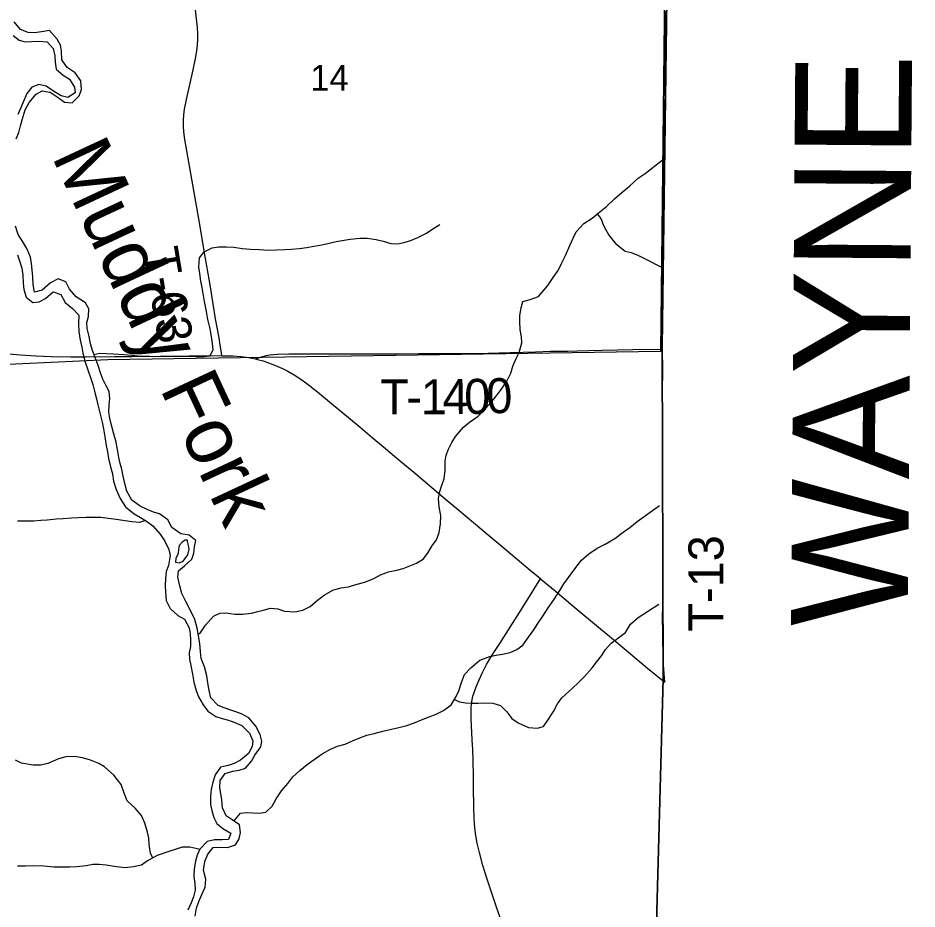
# Model space of a CAD drawing. Extents: x 1874609 to 2204689, y 815661 to 1281160.
# Drawn here: x 2066594 to 2074295, y 1036541 to 1044169 of the extents above; entities that cross this region are included whole.
import ezdxf

# ---------------------------------------------------------------- set-up
doc = ezdxf.new("R2010")
doc.units = 0
for name, color, linetype in [('GM_X_Adjacent_County', 7, 'Continuous'), ('GM_X_Adjacent_County_Text', 7, 'Continuous'), ('GM_X_County', 7, 'Continuous'), ('GM_X_Major_River', 7, 'Continuous'), ('GM_X_Major_River_Text', 7, 'Continuous'), ('GM_X_Minor_River', 7, 'Continuous'), ('GM_X_Section', 7, 'Continuous'), ('GM_X_Section_Text', 7, 'Continuous'), ('GM_X_Township', 7, 'Continuous'), ('GM_X_Township_Road', 7, 'Continuous'), ('GM_X_Township_Road_Text', 7, 'Continuous'), ('GM_X_US_Route', 7, 'Continuous')]:
    doc.layers.add(name, color=color, linetype=linetype)

msp = doc.modelspace()

# ---------------------------------------------------------------- linework, layer by layer
at = {"layer": 'GM_X_Adjacent_County'}
msp.add_lwpolyline([(2072055.1, 1036106.6), (2072120.2, 1038512.6), (2072112.2, 1041354.4), (2072178.7, 1046252), (2072142.8, 1047459), (2072218.3, 1051577.8), (2072166.7, 1051922.6), (2071926.7, 1054555.3), (2071772.3, 1055613.7), (2071559.1, 1056912.2), (2071392.9, 1056914.6), (2071288.2, 1062148.4), (2071243.1, 1064399.7), (2071181.7, 1067473.1), (2071270.7, 1069576.7), (2071304.4, 1070159.8), (2071255.1, 1071443.9), (2071122.1, 1077956.3)], dxfattribs=at)
at = {"layer": 'GM_X_County'}
msp.add_lwpolyline([(2071122.1, 1077956.3), (2071255.1, 1071443.9), (2071304.4, 1070159.8), (2071270.7, 1069576.7), (2071181.7, 1067473.1), (2071243.1, 1064399.7), (2071288.2, 1062148.4), (2071392.9, 1056914.6), (2071559.1, 1056912.2), (2071772.3, 1055613.7), (2071926.7, 1054555.3), (2072166.7, 1051922.6), (2072218.3, 1051577.8), (2072142.8, 1047459), (2072178.7, 1046252), (2072112.2, 1041354.4), (2072120.2, 1038512.6), (2072055.1, 1036106.6)], dxfattribs=at)
at = {"layer": 'GM_X_Major_River'}
for points in [[(2066579, 1043136), (2066600.9, 1043190.1), (2066616.8, 1043246.3), (2066628.6, 1043296.4), (2066654.4, 1043382.6), (2066688.3, 1043444.8), (2066748.2, 1043517.1), (2066802.1, 1043545.3), (2066870.3, 1043535.5), (2066938.5, 1043487.7), (2066992.7, 1043449.8), (2067056.8, 1043443.9), (2067118.7, 1043504.2), (2067136.6, 1043556.4), (2067132.4, 1043632.5), (2067084.1, 1043700.5), (2067015.9, 1043746.3), (2066969.6, 1043812.3), (2066965.4, 1043886.4), (2066957.2, 1043936.5), (2066929, 1043988.5), (2066862.7, 1044062.4), (2066796.7, 1044052.2), (2066734.6, 1044042), (2066682.5, 1044043.8), (2066614.3, 1044069.7), (2066562.1, 1044137.6)], [(2066552.4, 1044019.4), (2066604.6, 1043979.5), (2066654.7, 1043965.6), (2066708.8, 1043967.8), (2066772.9, 1043972), (2066843, 1043966.2), (2066895.2, 1043908.2), (2066909.4, 1043844.2), (2066913.6, 1043792.1), (2066921.8, 1043732), (2066982, 1043680.1), (2067034.2, 1043646.2), (2067078.4, 1043578.2), (2067082.6, 1043528.2), (2067020.6, 1043489.9), (2066964.5, 1043501.8), (2066906.3, 1043537.6), (2066836.1, 1043585.5), (2066771.9, 1043599.3), (2066713.9, 1043577.1), (2066670, 1043522.9), (2066638.2, 1043448.7), (2066614.3, 1043394.5), (2066592.4, 1043342.3)], [(2066722.8, 1041888.3), (2066720.7, 1041954.4), (2066716.5, 1042014.5), (2066710.3, 1042068.5), (2066700.1, 1042120.6), (2066671.9, 1042190.6), (2066641.7, 1042244.6), (2066595.4, 1042314.6), (2066573.2, 1042386.7)], [(2066589.9, 1042142.3), (2066610.1, 1042082.3), (2066626.3, 1042028.2)], [(2066626.3, 1042028.2), (2066634.5, 1041968.1), (2066638.7, 1041898), (2066644.9, 1041844), (2066663.1, 1041779.9), (2066721.3, 1041734), (2066775.4, 1041738.2), (2066829.3, 1041768.4), (2066895.3, 1041824.7), (2066961.4, 1041800.8), (2066997.7, 1041732.8), (2067061.9, 1041682.9), (2067114.2, 1041625), (2067112.4, 1041554.9), (2067114.6, 1041484.8), (2067126.8, 1041410.7), (2067141, 1041350.6), (2067149.2, 1041298.6), (2067169.4, 1041222.5), (2067191.6, 1041158.5), (2067217.9, 1041084.4), (2067236.1, 1041030.4), (2067250.3, 1040974.3), (2067266.5, 1040908.3), (2067278.6, 1040858.2), (2067292.8, 1040800.2), (2067315.1, 1040710.1), (2067327.3, 1040652), (2067341.6, 1040567.9), (2067349.8, 1040509.8), (2067359.9, 1040455.8), (2067370.1, 1040397.7), (2067386.3, 1040327.6), (2067402.5, 1040265.6), (2067412.7, 1040205.5), (2067435, 1040133.4), (2067469.2, 1040055.4), (2067513.5, 1039985.4), (2067587.8, 1039925.6), (2067642, 1039893.7), (2067694.1, 1039861.8), (2067748.3, 1039821.9), (2067810.6, 1039749.9), (2067852.9, 1039690), (2067885.1, 1039619.9), (2067897.3, 1039567.9), (2067883.5, 1039481.7), (2067863.6, 1039429.6), (2067857.8, 1039369.4), (2067856, 1039311.3), (2067856.1, 1039253.2), (2067862.3, 1039183.1), (2067898.6, 1039113.1), (2067962.9, 1039055.2), (2068019, 1039021.3), (2068061.3, 1038949.4), (2068067.5, 1038897.3), (2068071.6, 1038847.2), (2068071.8, 1038789.1), (2068059.9, 1038735), (2068064.1, 1038678.9), (2068074.3, 1038624.8), (2068088.5, 1038550.8), (2068100.7, 1038482.7), (2068121, 1038410.6), (2068139.1, 1038358.6), (2068179.4, 1038288.6), (2068219.6, 1038234.6), (2068287.8, 1038190.8), (2068342, 1038172.9), (2068398.1, 1038157), (2068450.2, 1038137.2), (2068512.4, 1038111.3), (2068576.7, 1038047.4), (2068604.9, 1037981.4), (2068601, 1037931.3), (2068569.2, 1037873.1), (2068499.2, 1037816.8), (2068445.2, 1037786.6), (2068395.2, 1037770.4), (2068329.2, 1037756.2), (2068283.3, 1037689.9), (2068263.4, 1037627.7), (2068249.6, 1037565.6), (2068241.7, 1037507.5), (2068242, 1037435.3), (2068254.1, 1037385.3), (2068272.3, 1037325.2), (2068298.5, 1037273.2), (2068348.7, 1037229.3), (2068416.9, 1037191.5), (2068397, 1037135.3), (2068343, 1037133.1), (2068276.9, 1037132.9), (2068214.8, 1037118.7), (2068152.9, 1037052.4), (2068129.1, 1037002.3), (2068115.2, 1036950.1), (2068103.4, 1036884), (2068101.5, 1036819.9), (2068107.7, 1036759.8)], [(2068168.1, 1036665.8), (2068195.9, 1036728), (2068201.7, 1036798.1), (2068183.5, 1036874.2), (2068193.3, 1036948.4), (2068221.2, 1037010.6), (2068267.1, 1037066.8), (2068323.1, 1037071), (2068389.2, 1037069.2), (2068457.3, 1037091.4), (2068489.2, 1037141.6), (2068499, 1037195.7), (2068492.8, 1037261.8), (2068428.6, 1037303.7), (2068378.4, 1037339.6), (2068346.2, 1037407.6), (2068340, 1037479.7), (2068323.7, 1037579.8), (2068325.5, 1037641.9), (2068367.4, 1037700.2), (2068435.4, 1037722.4), (2068489.5, 1037730.6), (2068543.5, 1037746.8), (2068593.4, 1037807), (2068623.3, 1037857.2), (2068673.1, 1037929.5), (2068683, 1037979.6), (2068668.8, 1038035.7), (2068632.6, 1038105.7), (2068572.3, 1038177.6), (2068508.1, 1038213.5), (2068433.9, 1038239.3), (2068359.7, 1038263.1), (2068309.6, 1038283), (2068245.3, 1038348.9), (2068231.1, 1038413), (2068220.9, 1038479), (2068212.7, 1038537.1), (2068192.5, 1038613.2), (2068164.2, 1038685.2), (2068156, 1038743.3), (2068151.8, 1038815.4), (2068139.6, 1038879.5), (2068127.4, 1038945.5), (2068109.2, 1039019.6), (2068070.9, 1039097.6), (2068034.6, 1039167.6), (2067996.4, 1039243.7), (2067980.1, 1039307.7), (2067963.9, 1039381.8), (2067967.8, 1039435.9), (2068019.7, 1039478.1), (2068083.6, 1039536.4), (2068099.5, 1039586.5), (2068105.3, 1039644.7), (2068117.2, 1039694.8), (2068061, 1039742.7), (2067988.9, 1039754.5), (2067912.6, 1039806.3), (2067878.4, 1039874.4), (2067806.1, 1039924.2), (2067756, 1039940.1), (2067699.8, 1039962), (2067639.7, 1039989.8), (2067569.4, 1040041.7), (2067525.1, 1040117.7), (2067511, 1040173.8), (2067494.7, 1040247.8), (2067482.5, 1040305.9), (2067468.4, 1040355.9), (2067458.2, 1040406), (2067446, 1040476.1), (2067431.8, 1040548.2), (2067411.5, 1040618.2), (2067397.3, 1040672.3), (2067381.1, 1040742.3), (2067373, 1040794.4), (2067374.8, 1040854.5), (2067380.6, 1040910.6), (2067374.4, 1040970.7), (2067346.2, 1041024.7), (2067320.1, 1041078.7), (2067299.9, 1041132.7), (2067279.7, 1041194.8), (2067255.4, 1041262.8), (2067235.3, 1041312.8), (2067215, 1041380.9), (2067202.8, 1041443), (2067186.6, 1041511), (2067184.5, 1041563.1), (2067198.3, 1041613.2), (2067202.1, 1041679.4), (2067172, 1041731.4), (2067091.7, 1041781.2), (2067035.4, 1041847.2), (2067003.2, 1041911.2), (2066937, 1041935), (2066873, 1041902.8), (2066801.1, 1041840.4), (2066735.1, 1041822.2), (2066722.8, 1041888.3)], [(2068026.2, 1039699.7), (2068001.1, 1039682.4), (2067975.1, 1039654.3), (2067969.2, 1039620.2), (2067967.3, 1039586.2), (2067947.4, 1039542), (2067943.5, 1039511.9), (2067973.6, 1039506), (2068009.6, 1039518.2), (2068049.5, 1039574.4), (2068059.3, 1039622.5), (2068055.3, 1039652.5), (2068047.1, 1039688.6)], [(2068047.1, 1039688.6), (2068045.2, 1039697.2), (2068042.1, 1039699.4), (2068037.3, 1039700.2), (2068026.2, 1039699.7)], [(2068107.7, 1036759.8), (2068111.9, 1036703.7), (2068096, 1036645.6), (2068076.2, 1036595.4), (2068048.3, 1036531.2)], [(2068110.5, 1036479.3), (2068124.4, 1036549.5), (2068142.2, 1036605.6), (2068168.1, 1036665.8)]]:
    msp.add_lwpolyline(points, dxfattribs=at)
at = {"layer": 'GM_X_Minor_River'}
for points in [[(2068137.1, 1038893.2), (2068153.6, 1038901.6), (2068199.4, 1038971.8), (2068267.3, 1039048.2), (2068323.3, 1039074.4), (2068377.4, 1039076.5), (2068451.5, 1039066.7), (2068517.6, 1039064.9), (2068593.7, 1039073.2), (2068649.7, 1039087.4), (2068705.8, 1039103.6), (2068757.8, 1039117.8), (2068819.9, 1039111.9), (2068878.1, 1039090.1), (2068966.2, 1039084.3), (2069034.3, 1039098.6), (2069096.3, 1039130.8), (2069160.2, 1039185.1), (2069216.1, 1039229.3), (2069292.1, 1039271.6), (2069360.2, 1039291.9), (2069424.2, 1039300.1), (2069488.3, 1039320.3), (2069566.3, 1039338.6), (2069642.3, 1039370.9), (2069698.3, 1039401.1), (2069768.3, 1039427.3), (2069838.4, 1039441.6), (2069894.4, 1039455.8), (2069950.5, 1039478), (2070006.5, 1039502.2), (2070066.4, 1039540.4), (2070108.4, 1039592.7), (2070140.2, 1039648.9), (2070180.1, 1039703.1), (2070202, 1039763.2), (2070213.8, 1039837.4), (2070215.6, 1039911.5), (2070201.4, 1039983.6), (2070197.1, 1040055.7), (2070205, 1040105.8), (2070222.9, 1040162), (2070244.7, 1040224.2), (2070252.5, 1040298.3), (2070252.3, 1040374.4), (2070262.2, 1040426.5), (2070282, 1040478.7), (2070309.9, 1040534.9), (2070341.8, 1040585.1), (2070409.7, 1040667.4), (2070461.6, 1040709.6), (2070535.6, 1040761.9), (2070591.5, 1040816.2), (2070639.4, 1040868.4), (2070677.3, 1040918.6), (2070727.2, 1040978.9), (2070779.1, 1041053.2), (2070814.9, 1041129.4), (2070832.8, 1041187.6), (2070860.6, 1041253.8), (2070886.5, 1041305.9), (2070910.3, 1041388.2), (2070906.1, 1041440.2), (2070896, 1041498.3), (2070891.7, 1041572.4), (2070891.6, 1041622.5), (2070905.4, 1041686.6), (2070917.3, 1041740.8), (2070981.3, 1041759), (2071051.3, 1041785.2), (2071131.2, 1041879.7), (2071179.1, 1041947.9), (2071220.9, 1042008.2), (2071252.8, 1042074.4), (2071284.7, 1042136.6), (2071320.5, 1042222.8), (2071350.3, 1042283), (2071374.2, 1042339.2), (2071442.1, 1042409.5), (2071512.1, 1042455.8), (2071564, 1042498), (2071633.9, 1042556.3), (2071703.9, 1042620.7), (2071765.8, 1042674.9), (2071833.7, 1042731.2), (2071907.6, 1042797.6), (2071967.6, 1042837.8), (2072112.1, 1042950.9)], [(2071555.8, 1042491.4), (2071586.2, 1042452), (2071612.4, 1042386), (2071654.7, 1042310), (2071713, 1042240), (2071795.3, 1042174.2), (2071847.4, 1042160.3), (2071909.5, 1042136.4), (2071965.7, 1042108.6), (2072105, 1042036.9)], [(2067244.7, 1041289.4), (2067295.4, 1041299), (2067345.5, 1041297.2), (2067409.6, 1041293.3), (2067499.7, 1041289.6), (2067569.8, 1041283.8), (2067650, 1041274), (2067720.1, 1041274.3), (2067794.2, 1041272.5), (2067992.5, 1041273.1), (2068046.5, 1041275.3), (2068116.6, 1041271.5), (2068184.7, 1041271.7), (2068240.8, 1041277.8), (2068264.7, 1041332), (2068260.5, 1041382.1), (2068250.3, 1041442.2), (2068240.1, 1041508.2), (2068219.9, 1041588.3), (2068207.7, 1041656.4), (2068191.4, 1041742.5), (2068181.2, 1041810.6), (2068173, 1041862.6), (2068160.8, 1041916.7), (2068150.6, 1041980.8), (2068142.5, 1042036.8), (2068148.2, 1042115), (2068190.1, 1042167.2), (2068256.1, 1042201.5), (2068310.2, 1042209.6), (2068380.3, 1042209.9), (2068442.4, 1042208), (2068518.5, 1042196.3), (2068584.6, 1042190.4), (2068658.8, 1042186.7), (2068738.9, 1042182.9), (2068879.1, 1042187.3), (2068937.1, 1042191.5), (2069001.2, 1042195.7), (2069069.3, 1042203.9), (2069129.3, 1042216.1), (2069195.4, 1042228.4), (2069259.5, 1042242.6), (2069319.5, 1042256.8), (2069369.5, 1042265), (2069439.6, 1042275.2), (2069521.7, 1042283.5), (2069583.8, 1042283.6), (2069661.9, 1042273.9), (2069722.1, 1042260), (2069788.2, 1042238.2), (2069848.3, 1042236.4), (2069898.4, 1042246.5), (2069950.4, 1042262.7), (2070020.4, 1042289), (2070094.4, 1042327.3), (2070156.4, 1042369.5), (2070208.3, 1042401.7)], [(2068443.9, 1037293.7), (2068500.5, 1037362), (2068550.6, 1037368.2), (2068604.7, 1037364.3), (2068658.8, 1037362.5), (2068716.8, 1037370.7), (2068770.7, 1037422.9), (2068804.6, 1037485.1), (2068852.5, 1037553.4), (2068904.4, 1037615.7), (2068948.3, 1037671.9), (2069008.2, 1037728.2), (2069070.1, 1037778.4), (2069130.1, 1037820.7), (2069200.1, 1037871), (2069270, 1037909.3), (2069332.1, 1037935.5), (2069396.1, 1037953.7), (2069460.1, 1037980), (2069522.1, 1038006.2), (2069582.2, 1038028.4), (2069646.2, 1038044.6), (2069720.2, 1038064.9), (2069794.3, 1038081.2), (2069856.3, 1038095.4), (2069924.4, 1038113.6), (2069982.4, 1038131.8), (2070064.4, 1038166.1), (2070116.4, 1038186.3), (2070176.5, 1038208.5), (2070238.5, 1038240.8), (2070304.4, 1038289), (2070348.3, 1038359.3), (2070370.2, 1038409.5), (2070394, 1038481.7), (2070419.8, 1038549.8), (2070471.7, 1038606.1), (2070549.7, 1038670.4), (2070635.7, 1038702.8), (2070689.7, 1038714.9), (2070743.8, 1038723.1), (2070809.8, 1038737.3), (2070867.8, 1038763.6), (2070919.8, 1038799.8), (2070967.7, 1038868), (2071011.6, 1038930.3), (2071047.5, 1038984.5), (2071089.3, 1039048.7), (2071135.2, 1039121), (2071183.1, 1039189.2), (2071234.9, 1039267.5), (2071270.8, 1039325.7), (2071308.7, 1039379.9), (2071364.6, 1039454.2), (2071422.4, 1039526.5), (2071484.4, 1039580.8), (2071554.3, 1039631.1), (2071624.3, 1039663.4), (2071706.3, 1039713.7), (2071778.2, 1039768), (2071834.2, 1039806.3), (2071898.1, 1039858.5), (2072089.3, 1039996)], [(2067686.6, 1039866.4), (2067634.1, 1039851.6), (2067568, 1039855.4), (2067435.7, 1039877), (2067367.6, 1039884.8), (2067303.5, 1039892.6), (2067179.3, 1039892.3), (2067109.2, 1039890), (2067053.1, 1039887.9), (2066981, 1039881.7), (2066921, 1039879.5), (2066844.9, 1039871.2), (2066790.8, 1039867), (2066730.7, 1039862.9), (2066644.6, 1039860.6), (2066588.6, 1039860.4)], [(2070333.3, 1038335.4), (2070376.4, 1038315.3), (2070428.6, 1038305.5), (2070478.6, 1038303.6), (2070534.7, 1038303.8), (2070592.8, 1038306), (2070662.9, 1038304.2), (2070727, 1038282.3), (2070781.3, 1038230.4), (2070825.5, 1038172.4), (2070879.7, 1038136.5), (2070967.9, 1038094.7), (2071040, 1038088.9), (2071096.1, 1038105.1), (2071134, 1038157.3), (2071179.8, 1038233.6), (2071215.7, 1038297.8), (2071253.6, 1038348), (2071311.5, 1038402.3), (2071385.4, 1038470.6), (2071447.4, 1038530.9), (2071511.2, 1038605.2), (2071549.1, 1038655.4), (2071591, 1038707.7), (2071626.9, 1038761.9), (2071674.8, 1038816.1), (2071728.8, 1038858.3), (2071796.7, 1038908.6), (2071840.6, 1038978.9), (2071906.5, 1039037.2), (2072082.7, 1039151.6)], [(2067749.7, 1036978.9), (2067728.4, 1037017.1), (2067718.2, 1037095.2), (2067714, 1037147.2), (2067703.9, 1037199.3), (2067681.6, 1037275.4), (2067651.4, 1037341.4), (2067597.1, 1037403.3), (2067528.8, 1037467.2), (2067502.6, 1037533.3), (2067476.4, 1037607.3), (2067414, 1037687.2), (2067335.7, 1037757.1), (2067285.6, 1037787), (2067215.4, 1037814.9), (2067147.2, 1037834.7), (2067077.1, 1037846.5), (2067005, 1037844.3), (2066941, 1037826), (2066850.9, 1037787.7), (2066790.9, 1037771.5), (2066722.8, 1037773.3), (2066622.6, 1037791), (2066572.5, 1037814.9)], [(2068151.8, 1037050.1), (2068116.9, 1037060.3), (2068066.8, 1037070.2), (2068000.7, 1037070), (2067940.6, 1037051.8), (2067876.6, 1037031.5), (2067786.6, 1036999.2), (2067702.6, 1036952.9), (2067650.6, 1036916.7), (2067584.6, 1036902.4), (2067512.5, 1036894.2), (2067436.4, 1036902), (2067350.2, 1036915.8), (2067290.1, 1036921.6), (2067234, 1036921.4), (2067178, 1036911.2), (2067097.9, 1036903), (2067037.8, 1036900.8), (2066901.6, 1036900.4), (2066815.5, 1036908.1), (2066721.3, 1036909.8), (2066659.2, 1036907.6), (2066591.1, 1036909.4)]]:
    msp.add_lwpolyline(points, dxfattribs=at)
at = {"layer": 'GM_X_Section'}
msp.add_lwpolyline([(2066437, 1046133.3), (2072152.1, 1046213.2), (2072097.7, 1041314.2), (2067364.5, 1041243.8), (2066390.1, 1041196.4)], close=True, dxfattribs=at)
at = {"layer": 'GM_X_Township'}
msp.add_lwpolyline([(2071559.1, 1056912.2), (2071772.3, 1055613.7), (2071926.7, 1054555.3), (2072166.7, 1051922.6), (2072218.3, 1051577.8), (2072142.8, 1047459), (2072178.7, 1046252), (2072112.2, 1041354.4), (2072120.2, 1038512.6), (2072055.1, 1036106.6)], dxfattribs=at)
at = {"layer": 'GM_X_Township_Road'}
for points in [[(2068340.4, 1041278.3), (2068334.3, 1041319.4), (2068327.2, 1041367.7), (2068316, 1041432.2), (2068287.2, 1041593.6), (2068239.5, 1041884.9), (2068192, 1042159.6), (2068150.3, 1042402), (2068075.4, 1042838.4), (2068023.6, 1043129), (2068014.7, 1043194), (2068011.1, 1043243.1), (2068010.8, 1043292.2), (2068014.3, 1043341.3), (2068021.4, 1043389.9), (2068037.6, 1043470.3), (2068095.3, 1043726.3), (2068114.3, 1043822.8), (2068125, 1043887.5), (2068130.8, 1043936.4), (2068133.9, 1043985.5), (2068133.8, 1044034.7), (2068130.7, 1044083.7), (2068103.1, 1044344.6)], [(2072123.8, 1042861.3), (2072124.8, 1042948.2), (2072126.7, 1043064.4), (2072129.5, 1043140.8), (2072129.5, 1043241), (2072133.3, 1043336.3), (2072138, 1043519.6), (2072137.1, 1043651.8), (2072137.2, 1043795.4), (2072134.4, 1043893.5), (2072137.2, 1043991.8), (2072138.1, 1044105.1), (2072138.2, 1044229.8)], [(2072115.1, 1041333.6), (2072108.6, 1041450.4), (2072110.4, 1041600.5), (2072113.1, 1041762.3), (2072115.7, 1041860.8), (2072116.4, 1041942.8), (2072117.9, 1042041.1), (2072120.3, 1042156), (2072120.6, 1042221.6), (2072120.4, 1042287.3), (2072122.4, 1042500.5), (2072124.1, 1042713.9), (2072123.8, 1042861.3)], [(2068624.7, 1041251.5), (2068690.9, 1041272.5), (2068721.6, 1041279.9), (2068750.2, 1041285.2), (2068782, 1041289.5), (2068816.8, 1041290.4), (2068915.1, 1041293.9), (2069046.2, 1041295.1), (2069193.8, 1041295.4), (2069308.3, 1041295.1), (2069488.2, 1041293.7), (2069603, 1041293.4), (2069832.9, 1041293.4), (2070030.1, 1041295.9), (2070325.8, 1041297.6), (2070407.8, 1041297.3), (2070522.7, 1041298.3), (2070813.5, 1041306.5), (2071025.9, 1041312.7), (2071156.3, 1041316.6), (2071303.3, 1041318.3), (2071385.3, 1041320), (2071483.7, 1041323.2), (2071598.7, 1041326.1), (2071861.5, 1041332.4), (2072115.1, 1041333.6)], [(2072134.3, 1038482.5), (2072125.1, 1038595.3), (2072120.4, 1038669), (2072116.6, 1038906.9), (2072115.7, 1039039.2), (2072116.6, 1039136.9), (2072117, 1039202.5), (2072116.6, 1039350.1), (2072116.3, 1039415.7), (2072116.7, 1039612.6), (2072116.8, 1039711), (2072117.2, 1039875.2), (2072117.8, 1039990.1), (2072118.9, 1040105), (2072118.3, 1040187.1), (2072118.1, 1040301.9), (2072116, 1040531.5), (2072116.5, 1040679.3), (2072115.9, 1040826.9), (2072115.9, 1040958.2), (2072117, 1041171.7), (2072116, 1041318.1), (2072115.1, 1041333.6)], [(2070734.4, 1036431.9), (2070667.5, 1036634.4), (2070636, 1036727.6), (2070609.8, 1036805.3), (2070576.6, 1036915.2), (2070546.4, 1037026), (2070527.3, 1037105.7), (2070515.6, 1037170.3), (2070507.9, 1037235.4), (2070502.6, 1037317.2), (2070498.5, 1037415.6), (2070497, 1037579.6), (2070495.7, 1037678), (2070492.1, 1037809.1), (2070489.4, 1037907.4), (2070485.6, 1037989.3), (2070477.1, 1038169.3), (2070475.5, 1038234.8), (2070476.3, 1038267.5), (2070479.1, 1038300.2), (2070484, 1038332.6), (2070491.1, 1038364.6), (2070500.3, 1038396), (2070517.3, 1038442.1), (2070543.2, 1038502.3), (2070571.1, 1038561.7), (2070608.3, 1038634.7), (2070640.8, 1038691.7), (2070675.9, 1038747), (2070720.9, 1038815.4), (2070809.2, 1038952.9), (2070871.1, 1039049.6), (2070976.6, 1039215.6), (2071036, 1039313.9), (2071052.8, 1039342), (2071069.2, 1039369.3)]]:
    msp.add_lwpolyline(points, dxfattribs=at)
at = {"layer": 'GM_X_US_Route'}
msp.add_lwpolyline([(2066060.4, 1041332.6), (2066616.4, 1041286.1), (2066747.4, 1041276.5), (2066878.7, 1041270.9), (2067042.9, 1041267.2), (2067174.3, 1041267.5), (2067420.4, 1041270.4), (2067568, 1041272.6), (2067814.2, 1041273.9), (2068060.3, 1041277.8), (2068224.3, 1041279.1), (2068340.4, 1041278.3), (2068355.5, 1041278.2), (2068437.3, 1041275.9), (2068502.4, 1041271.3), (2068550.9, 1041265.4), (2068599.1, 1041257.2), (2068624.7, 1041251.5), (2068646.8, 1041246.6), (2068693.9, 1041233.2), (2068740.2, 1041217.5), (2068801.2, 1041194.1), (2068860.9, 1041167.7), (2068904.5, 1041145.6), (2068960.9, 1041113), (2069015.5, 1041077.3), (2069068.5, 1041039.2), (2069158.7, 1040968.8), (2069297.9, 1040854.9), (2069423.9, 1040750.3), (2069524.2, 1040665.9), (2069624.5, 1040581.2), (2069725, 1040496.7), (2069838, 1040401.8), (2070001.9, 1040265.7), (2070139.4, 1040149.3), (2070252, 1040053.8), (2070352.2, 1039969), (2070440.2, 1039895.2), (2070603.6, 1039758.5), (2070742.3, 1039643.5), (2070980, 1039442), (2071068.9, 1039369.5), (2071069.2, 1039369.3), (2071195, 1039264.8), (2071270.3, 1039201.3), (2071345.7, 1039138), (2071584.6, 1038938.9), (2071660.1, 1038875.9), (2071824.1, 1038739.5), (2071987.2, 1038602.2), (2072134.3, 1038482.5)], dxfattribs=at)

# ---------------------------------------------------------------- texts
at = {"layer": 'GM_X_Adjacent_County_Text'}
msp.add_text('WAYNE COUNTY', height=1000, rotation=89.56962, dxfattribs=at).set_placement((2074215.9, 1038956.7))
at = {"layer": 'GM_X_Major_River_Text'}
msp.add_text('Muddy Fork', height=500.19, rotation=294.99003, dxfattribs=at).set_placement((2066878.5, 1042987.5))
at = {"layer": 'GM_X_Section_Text'}
msp.add_text('14', height=221, rotation=0.00001, dxfattribs=at).set_placement((2069097.8, 1043547.3))
at = {"layer": 'GM_X_Township_Road_Text'}
for s, rotation, p in [('T-63', 279.5788, (2067664.4, 1042180.8)), ('T', 0.00429, (2069696.3, 1040776.2)), ('1', 0.12795, (2070044.6, 1040776.3)), ('4', 0.45898, (2070231.2, 1040776.7)), ('0', 0.95179, (2070418.9, 1040778.2)), ('0', 2.44641, (2070612.2, 1040781.6)), ('-', 0.02415, (2069920.8, 1040776.2)), ('T-13', 90, (2072636.9, 1038916.5))]:
    msp.add_text(s, height=300, rotation=rotation, dxfattribs=at).set_placement(p)

doc.saveas('drawing.dxf')
